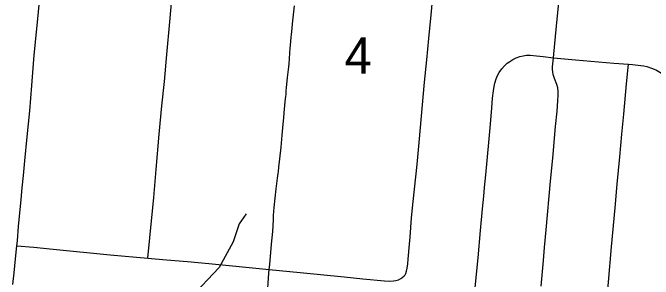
# Model space of a CAD drawing. Extents: x 0 to 34, y 0 to 22.
# Drawn here: x 4.987 to 5.726, y 19.445 to 19.753 of the extents above; entities that cross this region are included whole.
import ezdxf

# ---------------------------------------------------------------- set-up
doc = ezdxf.new("R2010")
doc.units = 0
for name, color, linetype in [('GM_X_City_Street', 7, 'Continuous'), ('GM_X_Minor_River', 7, 'Continuous'), ('GM_X_Section_Text', 7, 'Continuous')]:
    doc.layers.add(name, color=color, linetype=linetype)

msp = doc.modelspace()

# ---------------------------------------------------------------- linework, layer by layer
at = {"layer": 'GM_X_City_Street'}
for points in [[(4.98656, 19.43871), (4.98799, 19.45217), (4.98968, 19.46853), (4.99137, 19.48368), (4.99187, 19.48948), (4.99322, 19.50611), (4.99426, 19.51724), (4.99611, 19.53697), (4.9974, 19.55052), (4.99875, 19.56475), (5.00054, 19.58184), (5.00307, 19.60956), (5.00603, 19.63935), (5.00835, 19.66856), (5.01139, 19.7037), (5.01504, 19.74158), (5.02397, 19.83369), (5.0243, 19.83716)], [(5.14248, 19.46928), (5.14471, 19.49274), (5.14916, 19.53941), (5.15181, 19.57147), (5.15548, 19.61264), (5.15868, 19.64525), (5.16151, 19.6734), (5.16447, 19.70432), (5.16789, 19.74208), (5.17059, 19.77291), (5.17328, 19.80369), (5.17477, 19.82258)], [(5.4356, 19.44659), (5.43814, 19.44872), (5.43919, 19.45005), (5.44002, 19.45153), (5.44095, 19.45435), (5.44172, 19.45786), (5.44226, 19.46272), (5.44264, 19.46824), (5.44426, 19.48542), (5.44502, 19.49344), (5.44679, 19.5157), (5.44863, 19.53469), (5.45325, 19.57752), (5.45549, 19.60269), (5.46178, 19.67265), (5.46428, 19.69815), (5.4667, 19.7229), (5.46972, 19.75406), (5.47275, 19.79035), (5.47297, 19.79298)], [(5.59606, 19.43705), (5.59889, 19.4665), (5.60022, 19.48143), (5.60205, 19.50192), (5.60717, 19.55817), (5.60979, 19.58472), (5.61284, 19.62122), (5.61454, 19.63911), (5.61565, 19.65087), (5.616, 19.65713), (5.61587, 19.66155), (5.6153, 19.66596), (5.61437, 19.66966), (5.61172, 19.67669), (5.61024, 19.6813), (5.60967, 19.68425), (5.60936, 19.68718), (5.60936, 19.69038), (5.61037, 19.70061), (5.612, 19.71698), (5.61441, 19.74128), (5.61628, 19.76025), (5.61786, 19.77694), (5.61806, 19.77909)], [(5.27997, 19.42284), (5.28217, 19.45193), (5.28255, 19.45626), (5.28302, 19.46179), (5.2852, 19.48527), (5.28642, 19.50013), (5.28731, 19.51372), (5.28757, 19.51866), (5.28826, 19.52793), (5.2905, 19.54944), (5.29194, 19.5616), (5.29275, 19.56706), (5.29305, 19.56951), (5.29357, 19.5744), (5.29482, 19.58416), (5.2961, 19.59759), (5.29728, 19.61111), (5.29855, 19.62406), (5.2994, 19.63144), (5.29984, 19.637), (5.30094, 19.64987), (5.30163, 19.65642), (5.30191, 19.65774), (5.30195, 19.66167), (5.30213, 19.66294), (5.30243, 19.66599), (5.30361, 19.6777), (5.30494, 19.69002), (5.30529, 19.69374), (5.3068, 19.71227), (5.30703, 19.71471), (5.30793, 19.72449), (5.3082, 19.72753), (5.30885, 19.73485), (5.30945, 19.73974), (5.31153, 19.76073)], [(5.52021, 19.43532), (5.52352, 19.46986), (5.5264, 19.50137), (5.52872, 19.52608), (5.53012, 19.54085), (5.53103, 19.55073), (5.53247, 19.56556), (5.53595, 19.60266), (5.53674, 19.61131), (5.53815, 19.62859), (5.5392, 19.6428), (5.54025, 19.65388), (5.54127, 19.66248), (5.54186, 19.66736), (5.54268, 19.67152), (5.54417, 19.67615), (5.54587, 19.68005), (5.54797, 19.68375), (5.55081, 19.68771), (5.55403, 19.69136), (5.55715, 19.69426), (5.56003, 19.69648), (5.56365, 19.69868), (5.56751, 19.70049), (5.57151, 19.70197), (5.57561, 19.70301), (5.57919, 19.7035), (5.58343, 19.70353), (5.59081, 19.70291), (5.5987, 19.70206), (5.61037, 19.70061)], [(5.61037, 19.70061), (5.63568, 19.69826), (5.68016, 19.69458), (5.6969, 19.69326), (5.70158, 19.69285), (5.71124, 19.69177), (5.7148, 19.69126), (5.71802, 19.69057), (5.7246, 19.68838), (5.72937, 19.68626), (5.73523, 19.68296), (5.74002, 19.67951)], [(5.67083, 19.40525), (5.67391, 19.44158), (5.67738, 19.48243), (5.68153, 19.52752), (5.68402, 19.55461), (5.68692, 19.5861), (5.68937, 19.61241), (5.69152, 19.63555), (5.69477, 19.67047), (5.6969, 19.69326)], [(4.99137, 19.48368), (5.01093, 19.48184), (5.03323, 19.47961), (5.09872, 19.47324), (5.14248, 19.46928), (5.16403, 19.46742), (5.18808, 19.46533), (5.21274, 19.46297), (5.24011, 19.46033), (5.26712, 19.45773), (5.28255, 19.45626), (5.31806, 19.45284), (5.369, 19.44759), (5.39065, 19.44535), (5.41536, 19.44295), (5.42148, 19.44272), (5.42571, 19.44296), (5.42865, 19.44349), (5.43148, 19.44442), (5.43415, 19.44569), (5.4356, 19.44659)]]:
    msp.add_lwpolyline(points, dxfattribs=at)
at = {"layer": 'GM_X_Minor_River'}
msp.add_lwpolyline([(5.25596, 19.5206), (5.24776, 19.509), (5.2409, 19.48827), (5.22475, 19.45861), (5.19104, 19.42324), (5.18432, 19.39111), (5.16604, 19.36433)], dxfattribs=at)

# ---------------------------------------------------------------- texts
at = {"layer": 'GM_X_Section_Text'}
msp.add_text('4', height=0.04186, rotation=0.00001, dxfattribs=at).set_placement((5.36947, 19.68227))

doc.saveas('drawing.dxf')
